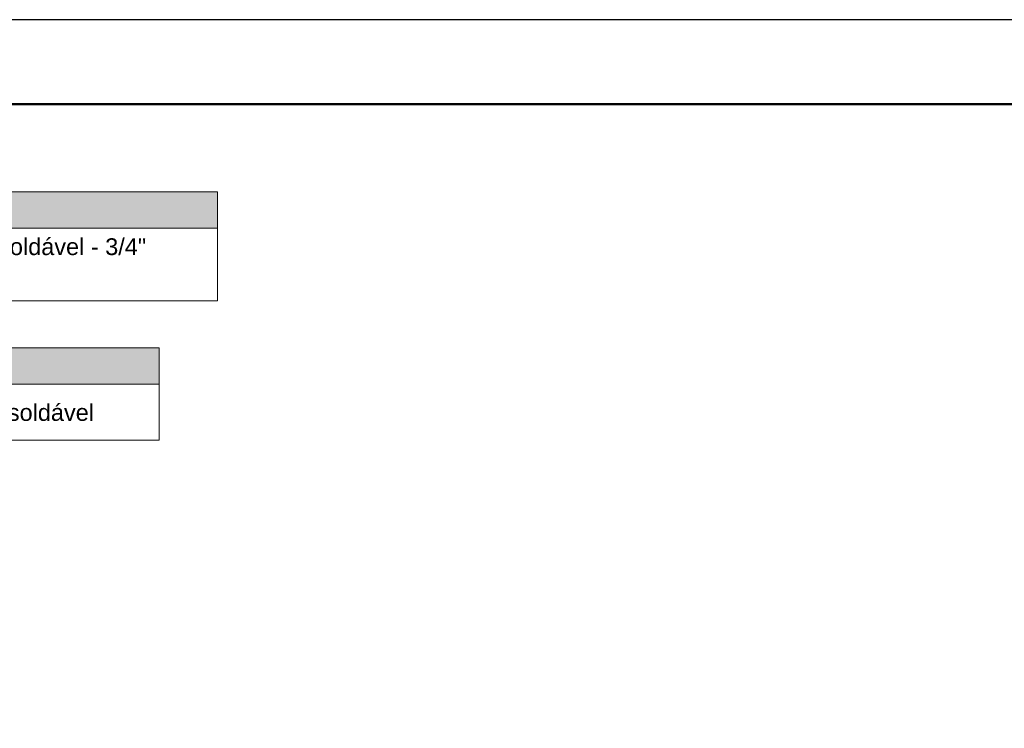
# Model space of a CAD drawing. Header units: millimetres. Extents: x 2 to 902, y -447 to 199.
# Tile 378 of 656: x 76.34 to 88.05, y 96.43 to 104.86. Entities that reach past the tile are written whole.
import ezdxf

# ---------------------------------------------------------------- set-up
doc = ezdxf.new("R2010")
doc.units = ezdxf.units.MM
doc.header["$MEASUREMENT"] = 0
doc.linetypes.add('NULL', pattern=[0])
doc.layers.add('DI-Hachuras Tabelas', color=251, linetype='Continuous', lineweight=0)
doc.layers.add('DI-Tabelas', color=7, linetype='Continuous', lineweight=13)
doc.layers.add('SEDUC_MARF', color=1, linetype='Continuous')
doc.layers.add('SEDUC_MARGG', color=7, linetype='Continuous')
doc.styles.add('Arial', font='arial.ttf')

msp = doc.modelspace()

# ---------------------------------------------------------------- hatches: boundary and pattern name
at = {"layer": 'DI-Hachuras Tabelas', "linetype": 'Continuous'}
for points in [[(69.692, 102.813), (78.693, 102.813), (78.693, 102.381), (69.692, 102.381)], [(69.76, 100.958), (77.998, 100.958), (77.998, 100.526), (69.76, 100.526)]]:
    msp.add_hatch(color=251, dxfattribs=at).paths.add_polyline_path(points)

# ---------------------------------------------------------------- linework, layer by layer
msp.add_lwpolyline([(59.56, 103.852), (88.711, 103.852), (88.711, 76.104), (59.56, 76.104)], close=True)
at = {"layer": 'DI-Hachuras Tabelas'}
for points in [[(69.692, 102.813), (78.693, 102.813), (78.693, 102.381), (69.692, 102.381), (69.692, 102.813)], [(69.76, 100.958), (77.998, 100.958), (77.998, 100.526), (69.76, 100.526), (69.76, 100.958)]]:
    msp.add_lwpolyline(points, dxfattribs=at)
at = {"layer": 'DI-Tabelas'}
for p, q in [((69.692, 102.813), (78.693, 102.813)), ((78.693, 102.813), (78.693, 102.381)), ((78.693, 102.381), (69.692, 102.381)), ((78.693, 102.381), (78.693, 101.949)), ((78.693, 101.949), (78.693, 101.517)), ((78.693, 101.517), (70.303, 101.517)), ((69.76, 100.958), (77.998, 100.958)), ((77.998, 100.958), (77.998, 100.526)), ((77.998, 100.526), (69.76, 100.526)), ((77.998, 100.526), (77.998, 99.86)), ((77.998, 99.86), (70.418, 99.86))]:
    msp.add_line(p, q, dxfattribs=at)
at = {"layer": 'SEDUC_MARF', "color": 7}
msp.add_lwpolyline([(120.549, 104.859), (1.649, 104.859), (1.649, 20.759), (120.549, 20.759)], close=True, dxfattribs=at)
at = {"layer": 'SEDUC_MARGG'}
msp.add_lwpolyline([(4.149, 21.759), (119.549, 21.759), (119.549, 103.859), (4.149, 103.859), (4.149, 21.759)], dxfattribs=at)

# ---------------------------------------------------------------- texts
at = {"layer": 'DI-Tabelas', "linetype": 'NULL', "char_height": 0.2, "attachment_point": 7, "line_spacing_factor": 0.6, "style": 'Arial'}
for s, insert, width in [('Registro de gaveta c/canopla cromada c/PVC soldável - 3/4"', (70.353, 101.999), 14.9814), ('Registro de gaveta c/canopla cromada c/PVC soldável', (70.468, 100.027), 13.51006)]:
    msp.add_mtext(s, dxfattribs=dict(at, insert=insert, width=width))

doc.saveas('drawing.dxf')
